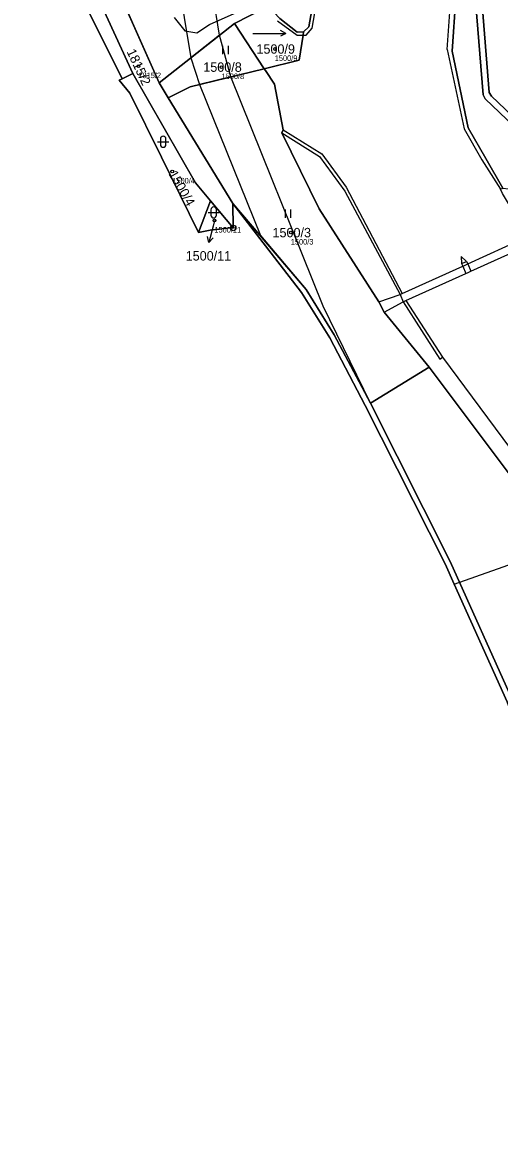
# Model space of a CAD drawing. Extents: x -653098 to -649479, y -997642 to -992666.
# Drawn here: x -650988.9 to -650902.7, y -996065.7 to -995861.6 of the extents above; entities that cross this region are included whole.
import ezdxf

# ---------------------------------------------------------------- set-up
doc = ezdxf.new("R2010")
doc.units = 0
for name, color, linetype in [('Definiční body', 7, 'Continuous'), ('Hranice parcel', 7, 'Continuous'), ('Parcelní čísla', 7, 'Continuous'), ('Polygon ku', 7, 'Continuous'), ('Polygon parcely', 7, 'Continuous'), ('Pop  PČ popisy', 7, 'Continuous'), ('Poz předměty', 7, 'Continuous'), ('Vnitřní kresba', 7, 'Continuous'), ('Věcná břemena k části', 7, 'Continuous'), ('Značky bodu BP', 7, 'Continuous'), ('Značky kultur', 7, 'Continuous')]:
    doc.layers.add(name, color=color, linetype=linetype)

msp = doc.modelspace()

# ---------------------------------------------------------------- linework, layer by layer
at = {"layer": 'Definiční body'}
for centre in [(-650943.32, -995866.38), (-650967.95, -995869.48), (-650952.93, -995869.65), (-650961.83, -995888.5), (-650954.22, -995897.37), (-650940.42, -995899.54)]:
    msp.add_circle(centre, 0.25, dxfattribs=at)
at = {"layer": 'Hranice parcel'}
for p, q in [((-650964.18, -995872.52), (-650973.78, -995850.88)), ((-650950.62, -995861.76), (-650945.05, -995858.97)), ((-650964.18, -995872.52), (-650950.62, -995861.76)), ((-650945.2, -995869.95), (-650950.62, -995861.76)), ((-650970.9, -995871.74), (-650968.97, -995870.82)), ((-650944.99, -995870.27), (-650945.2, -995869.95)), ((-650971.44, -995872), (-650970.9, -995871.74)), ((-650962.55, -995875.22), (-650964.18, -995872.52)), ((-650950.88, -995894.29), (-650962.55, -995875.22)), ((-650957.07, -995899.51), (-650963.81, -995885.89)), ((-650957.07, -995899.51), (-650954.9, -995893.83)), ((-650954.9, -995893.83), (-650950.82, -995898.7)), ((-650950.88, -995894.29), (-650950.82, -995898.7)), ((-650950.82, -995898.7), (-650951.86, -995898.72)), ((-650915.39, -995923.86), (-650926.04, -995930.37))]:
    msp.add_line(p, q, dxfattribs=at)
for points in [[(-650938.1, -995863.3), (-650937.14, -995862.38), (-650935.52, -995853.11), (-650931.21, -995839.21), (-650923.11, -995821.77), (-650911.71, -995806.47)], [(-650968.97, -995870.82), (-650975.44, -995856.57), (-650982.3, -995839.8)], [(-650970.9, -995871.74), (-650978.25, -995856.93), (-650985.94, -995841.42)], [(-650907.83, -995847.92), (-650908.89, -995850.36), (-650909.74, -995853.29), (-650910.58, -995857.09), (-650911.24, -995866.8), (-650908.35, -995880.59), (-650905.15, -995886.14), (-650902.1, -995891.52)], [(-650907.83, -995847.92), (-650905.63, -995874.68), (-650905.31, -995875.4), (-650896.22, -995884.03), (-650895.7, -995884.6), (-650894.15, -995886.15), (-650893.58, -995886.7), (-650885.08, -995894.61), (-650883.97, -995897.03)], [(-650905.93, -995856.75), (-650904.57, -995874.21), (-650904.16, -995874.89), (-650895.36, -995883.24), (-650891.75, -995881.62), (-650891.18, -995882.15), (-650892.76, -995886.21), (-650884.04, -995893.98), (-650882.41, -995897.7)], [(-650945.05, -995858.97), (-650944.62, -995858.55), (-650942.37, -995860.89), (-650939.28, -995863.31), (-650938.1, -995863.3)], [(-650945.2, -995869.95), (-650938.92, -995868.42), (-650938.2, -995863.9), (-650938.1, -995863.3)], [(-650954.9, -995893.83), (-650957.66, -995890.54), (-650968.97, -995870.82)], [(-650945.2, -995869.95), (-650958.59, -995873.21), (-650962.55, -995875.22)], [(-650915.39, -995923.86), (-650923.54, -995913.91), (-650924.52, -995912.05), (-650935.28, -995895.22), (-650942.02, -995881.53), (-650941.78, -995880.98), (-650943.36, -995872.73), (-650944.99, -995870.27)], [(-650963.81, -995885.89), (-650969.52, -995874.36), (-650971.44, -995872)], [(-650926.04, -995930.37), (-650932.56, -995917.99), (-650937.62, -995909.81), (-650950.88, -995894.29)], [(-650859.15, -996110.04), (-650859.62, -996106.58), (-650861.18, -996096.3), (-650865.68, -996074.32), (-650873.13, -996050.33), (-650881.06, -996031.67), (-650886.51, -996021.18), (-650893.12, -996006.35), (-650901.32, -995984.32), (-650910.87, -995963.07), (-650912.53, -995959.37), (-650926.95, -995930.79), (-650933.39, -995918.55), (-650938.47, -995910.34), (-650950.88, -995894.29)], [(-650951.86, -995898.72), (-650955, -995899.08), (-650957.07, -995899.51)], [(-650847.57, -995992.44), (-650876.95, -995962), (-650897.9, -995947.22), (-650915.39, -995923.86)], [(-650926.04, -995930.37), (-650911.62, -995958.95), (-650900.38, -995983.97), (-650892.28, -996005.78), (-650888.93, -996010.83)]]:
    msp.add_lwpolyline(points, dxfattribs=at)
at = {"layer": 'Polygon ku'}
for points in [[(-650978.25, -995856.93), (-650970.9, -995871.74), (-650971.44, -995872), (-650969.52, -995874.36), (-650963.81, -995885.89), (-650957.07, -995899.51), (-650955, -995899.08), (-650951.86, -995898.72), (-650950.82, -995898.7), (-650950.88, -995894.29), (-650938.47, -995910.34), (-650933.39, -995918.55), (-650926.95, -995930.79), (-650912.53, -995959.37)], [(-650912.53, -995959.37), (-650910.87, -995963.07), (-650901.32, -995984.32), (-650893.12, -996006.35), (-650886.51, -996021.18), (-650881.06, -996031.67), (-650873.13, -996050.33), (-650865.68, -996074.32), (-650861.18, -996096.3), (-650859.62, -996106.58), (-650859.15, -996110.04), (-650858.42, -996117.61), (-650855.39, -996149.02), (-650854.97, -996176.47), (-650854.52, -996183.69), (-650851.95, -996190.37), (-650849.76, -996196.08), (-650835.56, -996231.82), (-650807.99, -996291.73), (-650795.95, -996323.04), (-650793.25, -996338.99), (-650778.27, -996361.6)]]:
    msp.add_lwpolyline(points, dxfattribs=at)
at = {"layer": 'Polygon parcely'}
for points in [[(-650950.82, -995898.7), (-650950.88, -995894.29), (-650962.55, -995875.22), (-650964.18, -995872.52), (-650973.78, -995850.88), (-650982.74, -995829.37), (-650988.88, -995819.41), (-650987.65, -995825.76), (-650986.22, -995829.28), (-650983.15, -995837.73), (-650982.3, -995839.8), (-650975.44, -995856.57), (-650968.97, -995870.82), (-650957.66, -995890.54), (-650954.9, -995893.83)], [(-650975.44, -995856.57), (-650982.3, -995839.8), (-650985.94, -995841.42), (-650978.25, -995856.93), (-650970.9, -995871.74), (-650968.97, -995870.82)], [(-650906.8, -995845.53), (-650907.83, -995847.92), (-650905.63, -995874.68), (-650905.31, -995875.4), (-650896.22, -995884.03), (-650895.7, -995884.6), (-650894.15, -995886.15), (-650893.58, -995886.7), (-650885.08, -995894.61), (-650883.97, -995897.03), (-650882.41, -995897.7), (-650884.04, -995893.98), (-650892.76, -995886.21), (-650891.18, -995882.15), (-650891.75, -995881.62), (-650895.36, -995883.24), (-650904.16, -995874.89), (-650904.57, -995874.21), (-650905.93, -995856.75)], [(-650883.97, -995897.03), (-650885.08, -995894.61), (-650893.58, -995886.7), (-650894.15, -995886.15), (-650895.7, -995884.6), (-650896.22, -995884.03), (-650905.31, -995875.4), (-650905.63, -995874.68), (-650907.83, -995847.92), (-650908.89, -995850.36), (-650909.74, -995853.29), (-650910.58, -995857.09), (-650911.24, -995866.8), (-650908.35, -995880.59), (-650905.15, -995886.14), (-650902.1, -995891.52), (-650894.92, -995892.38), (-650891.28, -995893.82), (-650884.97, -995896.59)], [(-650879.84, -995898.82), (-650869.85, -995901.52), (-650833.49, -995920.64), (-650785.66, -995903.65), (-650787.63, -995896.11), (-650788.51, -995848.08), (-650792.3, -995848.36), (-650796.5, -995883.08), (-650809.68, -995881.48), (-650805.8, -995849.36), (-650905.93, -995856.75), (-650904.57, -995874.21), (-650904.16, -995874.89), (-650895.36, -995883.24), (-650891.75, -995881.62), (-650891.18, -995882.15), (-650892.76, -995886.21), (-650884.04, -995893.98), (-650882.41, -995897.7)], [(-650938.92, -995868.42), (-650938.2, -995863.9), (-650938.1, -995863.3), (-650939.28, -995863.31), (-650942.37, -995860.89), (-650944.62, -995858.55), (-650945.05, -995858.97), (-650950.62, -995861.76), (-650945.2, -995869.95)], [(-650945.2, -995869.95), (-650950.62, -995861.76), (-650964.18, -995872.52), (-650962.55, -995875.22), (-650958.59, -995873.21)], [(-650957.66, -995890.54), (-650968.97, -995870.82), (-650970.9, -995871.74), (-650971.44, -995872), (-650969.52, -995874.36), (-650963.81, -995885.89), (-650957.07, -995899.51), (-650954.9, -995893.83)], [(-650923.54, -995913.91), (-650924.52, -995912.05), (-650935.28, -995895.22), (-650942.02, -995881.53), (-650941.78, -995880.98), (-650943.36, -995872.73), (-650944.99, -995870.27), (-650945.2, -995869.95), (-650958.59, -995873.21), (-650962.55, -995875.22), (-650950.88, -995894.29), (-650937.62, -995909.81), (-650932.56, -995917.99), (-650926.04, -995930.37), (-650915.39, -995923.86)], [(-650957.07, -995899.51), (-650955, -995899.08), (-650951.86, -995898.72), (-650950.82, -995898.7), (-650954.9, -995893.83)], [(-650911.62, -995958.95), (-650900.38, -995983.97), (-650892.28, -996005.78), (-650888.93, -996010.83), (-650874.6, -996021.44), (-650866.91, -996031.04), (-650855.14, -996045.37), (-650852.75, -996038.6), (-650838.43, -996031.98), (-650831.81, -996034.39), (-650816.78, -996022.49), (-650830.29, -996009.16), (-650847.57, -995992.44), (-650876.95, -995962), (-650897.9, -995947.22), (-650915.39, -995923.86), (-650926.04, -995930.37)]]:
    msp.add_lwpolyline(points, close=True, dxfattribs=at)
for points in [[(-650973.78, -995850.88), (-650964.18, -995872.52), (-650950.62, -995861.76), (-650945.05, -995858.97)], [(-650935.52, -995853.11), (-650937.14, -995862.38), (-650938.1, -995863.3), (-650938.2, -995863.9), (-650938.92, -995868.42), (-650945.2, -995869.95), (-650944.99, -995870.27), (-650943.36, -995872.73), (-650941.78, -995880.98), (-650942.02, -995881.53), (-650935.28, -995895.22), (-650924.52, -995912.05), (-650923.54, -995913.91), (-650915.39, -995923.86), (-650897.9, -995947.22), (-650876.95, -995962), (-650847.57, -995992.44), (-650827.54, -996006.25), (-650813.29, -996018.91), (-650788.97, -996052.68), (-650769.95, -996075.54)], [(-650942.37, -995860.89), (-650939.28, -995863.31), (-650938.1, -995863.3), (-650937.14, -995862.38), (-650935.52, -995853.11)], [(-650750.34, -996065.83), (-650766.25, -996042.92), (-650778.64, -996028.84), (-650780.95, -996024.21), (-650780.06, -996023.76), (-650793.61, -996005.61), (-650829, -995973.35), (-650855.1, -995945.99), (-650864.92, -995930.84), (-650881.7, -995915.93), (-650885.39, -995918.45), (-650885.94, -995918.94), (-650887.53, -995916.31), (-650893.96, -995905.91), (-650896.37, -995901.32), (-650896.98, -995899.98), (-650898.9, -995897.87), (-650902.18, -995892.48), (-650902.51, -995891.7), (-650902.1, -995891.52), (-650905.15, -995886.14), (-650908.35, -995880.59), (-650911.24, -995866.8), (-650910.58, -995857.09)], [(-650864.69, -996074.15), (-650872.2, -996049.96), (-650880.12, -996031.32), (-650885.3, -996020.43), (-650888.93, -996010.83), (-650892.28, -996005.78), (-650900.38, -995983.97), (-650911.62, -995958.95), (-650926.04, -995930.37), (-650932.56, -995917.99), (-650937.62, -995909.81), (-650950.88, -995894.29), (-650938.47, -995910.34), (-650933.39, -995918.55), (-650926.95, -995930.79), (-650912.53, -995959.37), (-650910.87, -995963.07), (-650901.32, -995984.32), (-650893.12, -996006.35), (-650886.51, -996021.18), (-650881.06, -996031.67), (-650873.13, -996050.33), (-650865.68, -996074.32)]]:
    msp.add_lwpolyline(points, dxfattribs=at)
at = {"layer": 'Pop  PČ popisy'}
for p, q in [((-650954.22, -995897.37), (-650954.47, -995898.4)), ((-650954.47, -995898.4), (-650955.2, -995901.31)), ((-650955.2, -995901.31), (-650955.44, -995900.22)), ((-650955.2, -995901.31), (-650954.47, -995900.46))]:
    msp.add_line(p, q, dxfattribs=at)
at = {"layer": 'Poz předměty'}
msp.add_line((-650910.87, -995963.07), (-650816.7, -995929.29), dxfattribs=at)
at = {"layer": 'Vnitřní kresba'}
for p, q in [((-650936.53, -995862.63), (-650934.97, -995853.42)), ((-650912.17, -995866.48), (-650911.49, -995857.16)), ((-650942.83, -995861.27), (-650939.27, -995863.91)), ((-650937.67, -995863.9), (-650936.53, -995862.63)), ((-650939.27, -995863.91), (-650938.2, -995863.9)), ((-650938.2, -995863.9), (-650937.67, -995863.9)), ((-650912.17, -995866.48), (-650909.12, -995880.81)), ((-650942.02, -995881.53), (-650935.22, -995885.77)), ((-650941.78, -995880.98), (-650934.83, -995885.31)), ((-650909.12, -995880.81), (-650905.91, -995886.42)), ((-650935.22, -995885.77), (-650930.63, -995892.07)), ((-650934.83, -995885.31), (-650930.44, -995891.32)), ((-650905.91, -995886.42), (-650902.51, -995891.7)), ((-650930.44, -995891.32), (-650920.29, -995910.57)), ((-650930.63, -995892.07), (-650920.66, -995910.74)), ((-650908.45, -995905.19), (-650896.98, -995899.98)), ((-650907.9, -995906.52), (-650896.37, -995901.32)), ((-650909.61, -995903.85), (-650908.66, -995904.74)), ((-650909.61, -995903.85), (-650909.57, -995905.15)), ((-650920.29, -995910.57), (-650909.36, -995905.61)), ((-650909.57, -995905.15), (-650909.11, -995904.94)), ((-650909.57, -995905.15), (-650909.36, -995905.61)), ((-650909.36, -995905.61), (-650908.91, -995905.4)), ((-650909.36, -995905.61), (-650908.81, -995906.93)), ((-650909.11, -995904.94), (-650908.66, -995904.74)), ((-650908.91, -995905.4), (-650908.45, -995905.19)), ((-650908.66, -995904.74), (-650908.45, -995905.19)), ((-650908.45, -995905.19), (-650907.9, -995906.52)), ((-650919.62, -995911.8), (-650908.81, -995906.93)), ((-650908.81, -995906.93), (-650908.36, -995906.72)), ((-650908.36, -995906.72), (-650907.9, -995906.52)), ((-650924.52, -995912.05), (-650920.66, -995910.74)), ((-650923.54, -995913.91), (-650920.11, -995912.02)), ((-650920.66, -995910.74), (-650920.29, -995910.57)), ((-650920.66, -995910.74), (-650920.11, -995912.02)), ((-650920.11, -995912.02), (-650919.62, -995911.8)), ((-650920.11, -995912.02), (-650913.47, -995922.42)), ((-650919.62, -995911.8), (-650912.99, -995922.06)), ((-650913.47, -995922.42), (-650912.99, -995922.06)), ((-650912.99, -995922.06), (-650896.17, -995944.77))]:
    msp.add_line(p, q, dxfattribs=at)
at = {"layer": 'Věcná břemena k části'}
for points in [[(-650958.49, -995868), (-650953.28, -995863.87), (-650954.45, -995856.69), (-650950.88, -995854.94), (-650948.72, -995858.19), (-650943.39, -995854.64), (-650948.81, -995846.5), (-650954.11, -995850.07), (-650960.87, -995853.37)], [(-650956.92, -995872.8), (-650951.23, -995871.42), (-650953.28, -995863.87), (-650958.49, -995868)], [(-650926.04, -995930.37), (-650934.54, -995912.82), (-650951.23, -995871.42), (-650956.92, -995872.8), (-650945.92, -995900.09), (-650937.62, -995909.81), (-650932.56, -995917.99)]]:
    msp.add_lwpolyline(points, close=True, dxfattribs=at)
msp.add_lwpolyline([(-650961.51, -995860.71), (-650959.59, -995863.1), (-650957.42, -995863.46), (-650955.1, -995861.96), (-650936.95, -995853.84)], dxfattribs=at)
at = {"layer": 'Značky bodu BP'}
for radius in [0.5, 0.0303]:
    msp.add_circle((-650950.82, -995898.7), radius, dxfattribs=at)
at = {"layer": 'Značky kultur'}
for p, q in [((-650941.29, -995863.56), (-650942.27, -995863.06)), ((-650947.29, -995863.56), (-650941.29, -995863.56)), ((-650941.29, -995863.56), (-650942.27, -995864.06)), ((-650952.67, -995867.29), (-650952.67, -995865.79)), ((-650951.67, -995867.29), (-650951.67, -995865.79)), ((-650964.48, -995883.13), (-650962.48, -995883.13)), ((-650963.98, -995882.63), (-650963.98, -995883.63)), ((-650962.98, -995883.63), (-650962.98, -995882.63)), ((-650955.35, -995895.9), (-650953.35, -995895.9)), ((-650954.85, -995895.4), (-650954.85, -995896.4)), ((-650953.85, -995896.4), (-650953.85, -995895.4)), ((-650941.39, -995896.88), (-650941.39, -995895.38)), ((-650940.39, -995896.88), (-650940.39, -995895.38))]:
    msp.add_line(p, q, dxfattribs=at)
for centre, start, end in [((-650963.48, -995882.63), 0, 180), ((-650963.48, -995883.63), 180, 359.9879), ((-650954.35, -995895.4), 0, 180), ((-650954.35, -995896.4), 180, 359.9879)]:
    msp.add_arc(centre, 0.5, start, end, dxfattribs=at)

# ---------------------------------------------------------------- texts
at = {"layer": 'Definiční body'}
for s, p in [('1500/9', (-650943.32, -995868.54)), ('1815/2', (-650967.95, -995871.64)), ('1500/8', (-650952.93, -995871.81)), ('1500/4', (-650961.83, -995890.66)), ('1500/11', (-650954.22, -995899.53)), ('1500/3', (-650940.42, -995901.7))]:
    msp.add_text(s, height=1, dxfattribs=at).set_placement(p)
at = {"layer": 'Parcelní čísla'}
for s, rotation, p in [('1815/2', 295, (-650970.12, -995866.84)), ('1500/4', 300, (-650962.57, -995888.93))]:
    msp.add_text(s, height=1.7, rotation=rotation, dxfattribs=at).set_placement(p)
for s, p in [('1500/9', (-650946.62, -995867.23)), ('1500/8', (-650956.23, -995870.5)), ('1500/3', (-650943.72, -995900.39)), ('1500/11', (-650959.41, -995904.59))]:
    msp.add_text(s, height=1.7, dxfattribs=at).set_placement(p)

doc.saveas('drawing.dxf')
